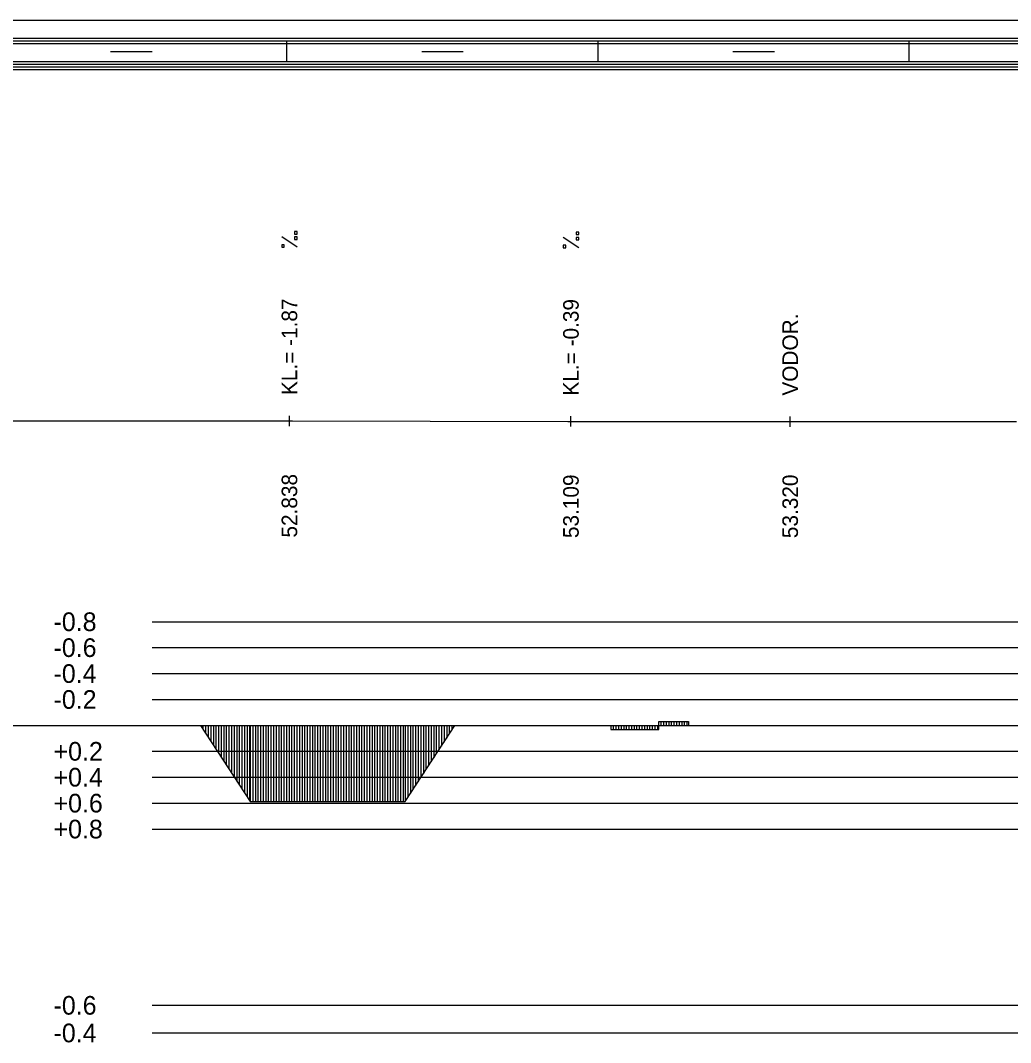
# Model space of a CAD drawing. Extents: x 2 to 10148, y 0 to 380.
# Drawn here: x 5559.3 to 5654.8, y 281.4 to 380 of the extents above; entities that cross this region are included whole.
import ezdxf

# ---------------------------------------------------------------- set-up
doc = ezdxf.new("R2010")
doc.units = 0
for name, color, linetype in [('NIVELETA_CARA', 7, 'Continuous'), ('NIVELETA_TEXT', 7, 'Continuous'), ('RAM', 7, 'Continuous'), ('ZRYCHL_CARA_C', 7, 'Continuous'), ('ZRYCHL_RASTR', 7, 'Continuous'), ('ZRYCHL_TEXT', 7, 'Continuous')]:
    doc.layers.add(name, color=color, linetype=linetype)

msp = doc.modelspace()

# ---------------------------------------------------------------- linework, layer by layer
at = {"layer": 'NIVELETA_CARA'}
for p, q in [((5558.542, 341.388), (5584.953, 341.369)), ((5584.953, 341.369), (5585.243, 341.369)), ((5585.243, 340.869), (5585.243, 341.869)), ((5585.243, 341.369), (5585.533, 341.369)), ((5585.533, 341.369), (5612.088, 341.319)), ((5612.088, 341.319), (5612.385, 341.318)), ((5612.385, 340.818), (5612.385, 341.818)), ((5612.385, 341.318), (5612.682, 341.318)), ((5612.682, 341.318), (5633.427, 341.31)), ((5633.427, 341.31), (5633.524, 341.31)), ((5633.524, 340.81), (5633.524, 341.81)), ((5633.524, 341.31), (5633.621, 341.31)), ((5633.621, 341.31), (5655.361, 341.31))]:
    msp.add_line(p, q, dxfattribs=at)
at = {"layer": 'NIVELETA_TEXT'}
for p, q in [((5585.99, 358.121), (5584.496, 359.112)), ((5585.991, 359.638), (5585.744, 359.638)), ((5585.744, 359.638), (5585.744, 359.395)), ((5585.744, 359.395), (5585.748, 359.39)), ((5585.744, 359.39), (5585.991, 359.39)), ((5585.991, 359.126), (5585.744, 359.126)), ((5585.744, 359.126), (5585.744, 358.883)), ((5585.744, 358.883), (5585.748, 358.879)), ((5585.744, 358.879), (5585.991, 358.879)), ((5585.991, 359.39), (5585.991, 359.638)), ((5585.991, 358.879), (5585.991, 359.126)), ((5613.132, 358.071), (5611.638, 359.061)), ((5613.133, 359.587), (5612.886, 359.587)), ((5612.886, 359.587), (5612.886, 359.344)), ((5612.886, 359.344), (5612.89, 359.339)), ((5612.886, 359.339), (5613.133, 359.339)), ((5613.133, 359.076), (5612.886, 359.076)), ((5612.886, 359.076), (5612.886, 358.833)), ((5613.133, 359.339), (5613.133, 359.587)), ((5613.133, 358.828), (5613.133, 359.076)), ((5584.744, 358.369), (5584.496, 358.369)), ((5584.496, 358.369), (5584.496, 358.126)), ((5584.496, 358.126), (5584.501, 358.121)), ((5584.496, 358.121), (5584.744, 358.121)), ((5584.744, 358.121), (5584.744, 358.369)), ((5611.885, 358.318), (5611.638, 358.318)), ((5611.638, 358.318), (5611.638, 358.075)), ((5611.638, 358.075), (5611.643, 358.071)), ((5611.638, 358.071), (5611.885, 358.071)), ((5611.885, 358.071), (5611.885, 358.318)), ((5612.886, 358.833), (5612.89, 358.828)), ((5612.886, 358.828), (5613.133, 358.828))]:
    msp.add_line(p, q, dxfattribs=at)
at = {"layer": 'RAM'}
for p, q in [((5974.91, 380), (5128.6, 380)), ((5974.91, 378.25), (5128.6, 378.25)), ((5974.91, 378), (5128.6, 378)), ((5974.91, 377.75), (5128.6, 377.75)), ((5585, 376), (5585, 378)), ((5615, 376), (5615, 378)), ((5645, 376), (5645, 378)), ((5568, 377), (5572, 377)), ((5598, 377), (5602, 377)), ((5628, 377), (5632, 377)), ((5974.91, 376), (5128.6, 376)), ((5974.91, 375.75), (5128.6, 375.75)), ((5974.91, 375.5), (5128.6, 375.5)), ((5974.91, 375.25), (5128.6, 375.25))]:
    msp.add_line(p, q, dxfattribs=at)
at = {"layer": 'ZRYCHL_CARA_C'}
for p, q in [((5128.6, 312), (5974.91, 312)), ((5576.658, 312), (5581.458, 304.657)), ((5576.908, 312), (5576.908, 311.618)), ((5577.158, 312), (5577.158, 311.235)), ((5577.408, 312), (5577.408, 310.853)), ((5577.658, 312), (5577.658, 310.47)), ((5577.908, 312), (5577.908, 310.088)), ((5578.158, 312), (5578.158, 309.705)), ((5578.408, 312), (5578.408, 309.323)), ((5578.658, 312), (5578.658, 308.94)), ((5578.908, 312), (5578.908, 308.558)), ((5579.158, 312), (5579.158, 308.175)), ((5579.408, 312), (5579.408, 307.793)), ((5579.658, 312), (5579.658, 307.41)), ((5579.908, 312), (5579.908, 307.028)), ((5580.158, 312), (5580.158, 306.645)), ((5580.408, 312), (5580.408, 306.263)), ((5580.658, 312), (5580.658, 305.88)), ((5580.908, 312), (5580.908, 305.498)), ((5581.158, 312), (5581.158, 305.116)), ((5581.408, 312), (5581.408, 304.733)), ((5581.458, 312), (5581.458, 304.657)), ((5581.708, 312), (5581.708, 304.657)), ((5581.958, 312), (5581.958, 304.657)), ((5582.208, 312), (5582.208, 304.657)), ((5582.458, 312), (5582.458, 304.657)), ((5582.708, 312), (5582.708, 304.657)), ((5582.958, 312), (5582.958, 304.657)), ((5583.208, 312), (5583.208, 304.657)), ((5583.458, 312), (5583.458, 304.657)), ((5583.708, 312), (5583.708, 304.657)), ((5583.958, 312), (5583.958, 304.657)), ((5584.208, 312), (5584.208, 304.657)), ((5584.458, 312), (5584.458, 304.657)), ((5584.708, 312), (5584.708, 304.657)), ((5584.958, 312), (5584.958, 304.657)), ((5585.208, 312), (5585.208, 304.657)), ((5585.458, 312), (5585.458, 304.657)), ((5585.708, 312), (5585.708, 304.657)), ((5585.958, 312), (5585.958, 304.657)), ((5586.208, 312), (5586.208, 304.657)), ((5586.458, 312), (5586.458, 304.657)), ((5586.708, 312), (5586.708, 304.657)), ((5586.958, 312), (5586.958, 304.657)), ((5587.208, 312), (5587.208, 304.657)), ((5587.458, 312), (5587.458, 304.657)), ((5587.708, 312), (5587.708, 304.657)), ((5587.958, 312), (5587.958, 304.657)), ((5588.208, 312), (5588.208, 304.657)), ((5588.458, 312), (5588.458, 304.657)), ((5588.708, 312), (5588.708, 304.657)), ((5588.958, 312), (5588.958, 304.657)), ((5589.208, 312), (5589.208, 304.657)), ((5589.458, 312), (5589.458, 304.657)), ((5589.708, 312), (5589.708, 304.657)), ((5589.958, 312), (5589.958, 304.657)), ((5590.208, 312), (5590.208, 304.657)), ((5590.458, 312), (5590.458, 304.657)), ((5590.708, 312), (5590.708, 304.657)), ((5590.958, 312), (5590.958, 304.657)), ((5591.208, 312), (5591.208, 304.657)), ((5591.458, 312), (5591.458, 304.657)), ((5591.708, 312), (5591.708, 304.657)), ((5591.958, 312), (5591.958, 304.657)), ((5592.208, 312), (5592.208, 304.657)), ((5592.458, 312), (5592.458, 304.657)), ((5592.708, 312), (5592.708, 304.657)), ((5592.958, 312), (5592.958, 304.657)), ((5593.208, 312), (5593.208, 304.657)), ((5593.458, 312), (5593.458, 304.657)), ((5593.708, 312), (5593.708, 304.657)), ((5593.958, 312), (5593.958, 304.657)), ((5594.208, 312), (5594.208, 304.657)), ((5594.458, 312), (5594.458, 304.657)), ((5594.708, 312), (5594.708, 304.657)), ((5594.958, 312), (5594.958, 304.657)), ((5595.208, 312), (5595.208, 304.657)), ((5595.458, 312), (5595.458, 304.657)), ((5595.708, 312), (5595.708, 304.657)), ((5595.958, 312), (5595.958, 304.657)), ((5596.208, 312), (5596.208, 304.657)), ((5596.407, 312), (5596.407, 304.657)), ((5596.407, 304.657), (5601.207, 312)), ((5596.657, 312), (5596.657, 305.039)), ((5596.907, 312), (5596.907, 305.421)), ((5597.157, 312), (5597.157, 305.804)), ((5597.407, 312), (5597.407, 306.186)), ((5597.657, 312), (5597.657, 306.569)), ((5597.907, 312), (5597.907, 306.951)), ((5598.157, 312), (5598.157, 307.334)), ((5598.407, 312), (5598.407, 307.716)), ((5598.657, 312), (5598.657, 308.099)), ((5598.907, 312), (5598.907, 308.481)), ((5599.157, 312), (5599.157, 308.864)), ((5599.407, 312), (5599.407, 309.246)), ((5599.657, 312), (5599.657, 309.629)), ((5599.907, 312), (5599.907, 310.011)), ((5600.157, 312), (5600.157, 310.394)), ((5600.407, 312), (5600.407, 310.776)), ((5600.657, 312), (5600.657, 311.159)), ((5600.907, 312), (5600.907, 311.541)), ((5601.157, 312), (5601.157, 311.924)), ((5616.221, 312), (5616.221, 311.615)), ((5616.221, 312), (5616.221, 311.615)), ((5616.221, 311.615), (5620.847, 311.615)), ((5616.471, 312), (5616.471, 311.615)), ((5616.721, 312), (5616.721, 311.615)), ((5616.971, 312), (5616.971, 311.615)), ((5617.221, 312), (5617.221, 311.615)), ((5617.471, 312), (5617.471, 311.615)), ((5617.721, 312), (5617.721, 311.615)), ((5617.971, 312), (5617.971, 311.615)), ((5618.221, 312), (5618.221, 311.615)), ((5618.471, 312), (5618.471, 311.615)), ((5618.721, 312), (5618.721, 311.615)), ((5618.971, 312), (5618.971, 311.615)), ((5619.221, 312), (5619.221, 311.615)), ((5619.471, 312), (5619.471, 311.615)), ((5619.721, 312), (5619.721, 311.615)), ((5619.971, 312), (5619.971, 311.615)), ((5620.221, 312), (5620.221, 311.615)), ((5620.471, 312), (5620.471, 311.615)), ((5620.721, 312), (5620.721, 311.615)), ((5620.847, 312), (5620.847, 312.385)), ((5620.847, 312), (5620.847, 312.385)), ((5620.847, 312.385), (5623.734, 312.385)), ((5620.847, 311.615), (5620.847, 312)), ((5621.097, 312), (5621.097, 312.385)), ((5621.347, 312), (5621.347, 312.385)), ((5621.597, 312), (5621.597, 312.385)), ((5621.847, 312), (5621.847, 312.385)), ((5622.097, 312), (5622.097, 312.385)), ((5622.347, 312), (5622.347, 312.385)), ((5622.597, 312), (5622.597, 312.385)), ((5622.847, 312), (5622.847, 312.385)), ((5623.097, 312), (5623.097, 312.385)), ((5623.347, 312), (5623.347, 312.385)), ((5623.597, 312), (5623.597, 312.385)), ((5623.734, 312.385), (5623.734, 312)), ((5581.458, 304.657), (5596.407, 304.657))]:
    msp.add_line(p, q, dxfattribs=at)
at = {"layer": 'ZRYCHL_RASTR'}
for p, q in [((5572, 322), (5768, 322)), ((5572, 319.5), (5768, 319.5)), ((5572, 317), (5768, 317)), ((5572, 314.5), (5768, 314.5)), ((5572, 309.5), (5768, 309.5)), ((5572, 307), (5768, 307)), ((5572, 304.5), (5768, 304.5)), ((5572, 302), (5768, 302)), ((5572, 285), (5768, 285)), ((5572, 282.333), (5768, 282.333))]:
    msp.add_line(p, q, dxfattribs=at)

# ---------------------------------------------------------------- texts
at = {"layer": 'NIVELETA_TEXT'}
for s, p in [('KL.= -1.87', (5585.993, 343.869)), ('KL.= -0.39', (5613.135, 343.818)), ('VODOR.', (5634.274, 343.81)), ('52.838', (5585.993, 330.119)), ('53.109', (5613.135, 330.068)), ('53.320', (5634.274, 330.06))]:
    msp.add_text(s, height=1.5, rotation=90, dxfattribs=at).set_placement(p)
at = {"layer": 'ZRYCHL_TEXT'}
for s, p in [('-0.8', (5562.5, 321.1)), ('-0.6', (5562.5, 318.6)), ('-0.4', (5562.5, 316.1)), ('-0.2', (5562.5, 313.6)), ('+0.2', (5562.5, 308.6)), ('+0.4', (5562.5, 306.1)), ('+0.6', (5562.5, 303.6)), ('+0.8', (5562.5, 301.1)), ('-0.6', (5562.5, 284.1)), ('-0.4', (5562.5, 281.433))]:
    msp.add_text(s, height=1.8, dxfattribs=at).set_placement(p)

doc.saveas('drawing.dxf')
